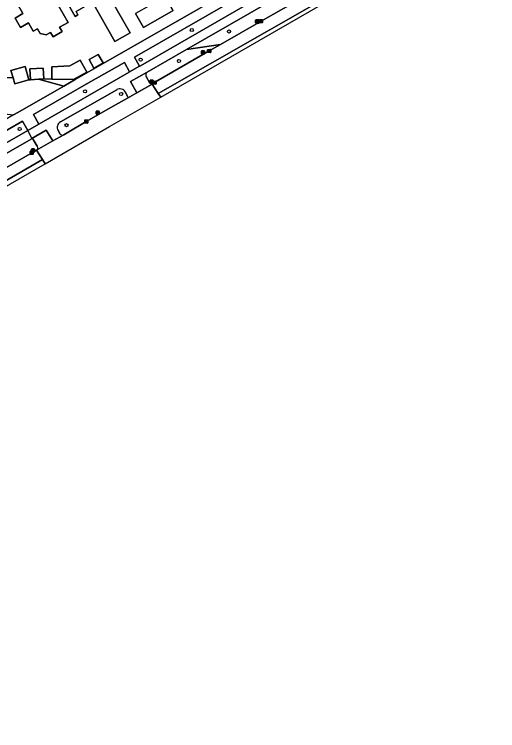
# Model space of a CAD drawing. Extents: x 158455 to 159797, y 387218 to 388672.
# Drawn here: x 159615.3 to 159765.8, y 387502.5 to 387725.6 of the extents above; entities that cross this region are included whole.
import ezdxf

# ---------------------------------------------------------------- set-up
doc = ezdxf.new("R2010")
doc.units = 0
for name, color, linetype in [('IMGEO_Berm_groen', 7, 'Continuous'), ('IMGEO_Boom', 7, 'Continuous'), ('IMGEO_Erf', 7, 'Continuous'), ('IMGEO_Fietspad_gesloten', 7, 'Continuous'), ('IMGEO_Groenvoorziening', 7, 'Continuous'), ('IMGEO_Kolk', 7, 'Continuous'), ('IMGEO_Lichtmast', 7, 'Continuous'), ('IMGEO_Pand', 7, 'Continuous'), ('IMGEO_Rijbaan_lokaal_gesloten', 7, 'Continuous'), ('IMGEO_Voetpad_open', 7, 'Continuous')]:
    doc.layers.add(name, color=color, linetype=linetype)

msp = doc.modelspace()

# ---------------------------------------------------------------- linework, layer by layer
at = {"layer": 'IMGEO_Berm_groen'}
for points in [[(159758.51, 387772.88), (159751.91, 387769.05), (159744.9, 387765.14), (159727.94, 387755.4), (159718.51, 387750), (159707.82, 387743.88), (159683.16, 387729.67), (159652.7, 387712.23), (159654.34, 387709.4), (159654.41, 387709.44), (159654.58, 387709.54), (159687.24, 387728.28), (159754.23, 387766.86)], [(159758.45, 387766.13), (159758.38, 387766.09), (159757.54, 387765.58), (159757.59, 387765.49), (159755.59, 387764.39), (159668.97, 387714.58), (159679.51, 387716.16), (159692.13, 387723.41), (159709.96, 387733.64), (159726.9, 387743.38)], [(159676.02, 387714.16), (159679.51, 387716.16), (159668.97, 387714.58), (159656.67, 387707.5)], [(159658.27, 387703.84), (159660.06, 387704.93), (159676.02, 387714.16)], [(159656.39, 387706.19), (159657.56, 387704.08)], [(159647.25, 387702.1), (159629.73, 387692.06)], [(159650.61, 387700.11), (159649.89, 387701.41)], [(159647.81, 387697.92), (159650.54, 387699.42)], [(159630.72, 387688.08), (159631.76, 387688.66), (159637.74, 387692.15), (159647.81, 387697.92)], [(159628.94, 387689.36), (159629.46, 387688.47)], [(159620.83, 387686.88), (159620.56, 387686.73), (159607.8, 387679.41), (159601.32, 387671.24), (159604.68, 387673.16), (159621.02, 387682.49)], [(159622.5, 387684.46), (159621.26, 387686.6)], [(159621.02, 387682.49), (159622.26, 387683.23)]]:
    msp.add_lwpolyline(points, dxfattribs=at)
for points in [[(159651.05, 387707.51), (159651.22, 387707.61), (159649.65, 387710.54), (159638.44, 387704.19), (159621.29, 387694.39), (159622.97, 387691.4)], [(159619.51, 387689.42), (159617.89, 387692.24), (159589.73, 387676.11), (159564.28, 387661.53), (159540.86, 387648.07), (159516.43, 387634.06), (159500, 387624.61), (159457.91, 387600.39), (159428.1, 387583.36), (159403.29, 387569.07), (159382.57, 387556.93), (159371.83, 387550.87), (159370.41, 387549.98), (159371.38, 387548.12), (159385.1, 387555.05), (159394.71, 387560.44)]]:
    msp.add_lwpolyline(points, close=True, dxfattribs=at)
for centre, radius, start, end in [((159657.13, 387706.72), 0.909, 120.3817, 215.3213), ((159658.03, 387704.32), 0.532, 206.1756, 296.8588), ((159648.23, 387700.45), 1.92, 30.1181, 120.6296), ((159650.04, 387699.82), 0.641, 321.038, 26.9353), ((159630.61, 387690.34), 1.93, 117.0276, 210.3771), ((159630.29, 387688.92), 0.948, 208.5242, 297.124), ((159620.91, 387686.55), 0.347, 8.5215, 103.7267), ((159621.83, 387683.95), 0.845, 300.5418, 36.7133)]:
    msp.add_arc(centre, radius, start, end, dxfattribs=at)
at = {"layer": 'IMGEO_Boom'}
for centre in [(159670.61, 387720.66), (159682.16, 387720.22), (159654.64, 387711.47), (159666.58, 387711.04), (159637.36, 387701.59), (159648.58, 387700.76), (159617, 387689.85), (159631.58, 387691.06)]:
    msp.add_circle(centre, 0.489, dxfattribs=at)
at = {"layer": 'IMGEO_Erf'}
for points in [[(159537.67, 387728.6), (159535.24, 387720.97), (159531.32, 387708.64), (159614.94, 387705.77), (159614.29, 387708.08), (159618.68, 387709.32), (159619.85, 387705.18), (159620.38, 387705.2), (159620.18, 387708.59), (159624.34, 387708.83), (159624.54, 387705.44), (159627.04, 387705.36), (159627.07, 387709.21), (159632.58, 387709.49), (159635.83, 387711.33), (159637.84, 387707.79), (159637.93, 387707.58), (159633.77, 387705.23), (159634.31, 387705.23), (159712.33, 387750)], [(159664.74, 387726.73), (159655.53, 387721.44), (159653.03, 387725.78)]]:
    msp.add_lwpolyline(points, dxfattribs=at)
for points in [[(159632.08, 387723.05), (159629.45, 387721.55), (159630.23, 387720.18), (159627.41, 387718.57), (159626.64, 387719.92), (159625.25, 387719.13), (159623.38, 387719.64), (159622.57, 387721.06), (159621.22, 387720.29), (159619.73, 387722.91), (159617.24, 387721.5), (159615.58, 387724.41), (159618.01, 387725.8), (159616.55, 387728.37), (159617.76, 387729.06), (159616.23, 387731.75), (159621.8, 387734.93), (159624.19, 387730.75), (159625.84, 387730.3), (159627.16, 387731.05), (159624.16, 387736.31), (159622.93, 387738.47), (159623.2, 387738.63), (159627.43, 387731.21)], [(159651.38, 387719.77), (159646.66, 387717.09), (159639.67, 387729.37), (159634.55, 387726.45), (159635.13, 387725.42), (159634.24, 387724.92), (159626.88, 387737.85), (159630.21, 387739.75), (159632.4, 387735.91), (159634.34, 387737.01), (159634.17, 387737.31), (159639.62, 387740.41)], [(159642.99, 387710.42), (159640.13, 387708.8), (159638.61, 387711.47), (159641.47, 387713.1)]]:
    msp.add_lwpolyline(points, close=True, dxfattribs=at)
at = {"layer": 'IMGEO_Fietspad_gesloten'}
for points in [[(159650.54, 387699.42), (159653.5, 387701.16), (159651.55, 387704.6), (159656.67, 387707.5), (159668.97, 387714.58), (159755.59, 387764.39), (159757.59, 387765.49), (159757.54, 387765.58), (159758.38, 387766.09), (159758.45, 387766.13), (159757.23, 387768.89), (159754.23, 387766.86), (159687.24, 387728.28), (159654.58, 387709.54), (159654.41, 387709.44), (159654.34, 387709.4), (159651.22, 387707.61), (159651.05, 387707.51), (159622.97, 387691.4), (159619.51, 387689.42), (159620.83, 387686.88), (159625.27, 387689.52), (159627.28, 387686.12), (159630.72, 387688.08)], [(159629.73, 387692.06), (159647.25, 387702.1)], [(159649.89, 387701.41), (159650.61, 387700.11)], [(159386.49, 387552.45), (159396.15, 387557.86), (159607.8, 387679.41), (159620.56, 387686.73), (159620.83, 387686.88), (159619.51, 387689.42), (159394.71, 387560.44), (159385.1, 387555.05), (159371.38, 387548.12), (159357.43, 387541.59), (159352.13, 387538.92), (159315.29, 387518.77), (159316.46, 387516.69), (159330.27, 387524.04), (159353.25, 387536.28)], [(159629.46, 387688.47), (159628.94, 387689.36)]]:
    msp.add_lwpolyline(points, dxfattribs=at)
for centre, radius, start, end in [((159648.23, 387700.45), 1.92, 30.1181, 120.6296), ((159650.04, 387699.82), 0.641, 321.038, 26.9353), ((159630.61, 387690.34), 1.93, 117.0276, 210.3771), ((159630.29, 387688.92), 0.948, 208.5242, 297.124)]:
    msp.add_arc(centre, radius, start, end, dxfattribs=at)
at = {"layer": 'IMGEO_Groenvoorziening'}
for points in [[(159622.92, 387705.35), (159620.4, 387705.2), (159620.38, 387705.2), (159619.85, 387705.18), (159615.46, 387703.94), (159614.94, 387705.77), (159531.32, 387708.64), (159529.68, 387703.52), (159615.12, 387694.22), (159616.42, 387694.97), (159630.71, 387703.16)], [(159634.31, 387705.23), (159633.77, 387705.23), (159627.04, 387705.36), (159624.54, 387705.44), (159622.92, 387705.35), (159630.71, 387703.16)]]:
    msp.add_lwpolyline(points, close=True, dxfattribs=at)
at = {"layer": 'IMGEO_Kolk'}
for p, q in [((159691.63, 387722.99), (159691.63, 387723.84)), ((159691.71, 387723.91), (159692.56, 387723.91)), ((159691.89, 387723.41), (159691.89, 387723.42)), ((159691.93, 387723.46), (159692.33, 387723.46)), ((159692.33, 387723.37), (159691.93, 387723.37)), ((159692.12, 387723.69), (159692.15, 387723.69)), ((159692.14, 387723.13), (159692.12, 387723.13)), ((159692.38, 387723.42), (159692.38, 387723.41)), ((159692.63, 387723.84), (159692.63, 387722.99)), ((159692.56, 387722.91), (159691.71, 387722.91)), ((159675.52, 387713.73), (159675.52, 387714.59)), ((159675.6, 387714.66), (159676.45, 387714.66)), ((159675.78, 387714.15), (159675.78, 387714.17)), ((159676.22, 387714.12), (159675.82, 387714.12)), ((159675.83, 387714.2), (159676.22, 387714.2)), ((159676.01, 387714.44), (159676.04, 387714.44)), ((159676.27, 387714.17), (159676.27, 387714.15)), ((159676.53, 387714.59), (159676.53, 387713.73)), ((159676.45, 387713.66), (159675.6, 387713.66)), ((159676.03, 387713.88), (159676.01, 387713.88)), ((159658.5, 387703.87), (159658.5, 387704.73)), ((159658.57, 387704.8), (159659.43, 387704.8)), ((159659.43, 387703.8), (159658.57, 387703.8)), ((159658.76, 387704.29), (159658.76, 387704.31)), ((159658.8, 387704.34), (159659.2, 387704.34)), ((159659.19, 387704.26), (159658.8, 387704.26)), ((159659.01, 387704.02), (159658.98, 387704.02)), ((159658.99, 387704.58), (159659.01, 387704.58)), ((159659.24, 387704.31), (159659.24, 387704.29)), ((159659.5, 387704.73), (159659.5, 387703.87)), ((159637.24, 387691.73), (159637.24, 387692.58)), ((159637.31, 387692.66), (159638.16, 387692.66)), ((159637.5, 387692.15), (159637.5, 387692.16)), ((159637.54, 387692.2), (159637.94, 387692.2)), ((159637.93, 387692.11), (159637.54, 387692.11)), ((159637.75, 387691.88), (159637.72, 387691.88)), ((159637.73, 387692.43), (159637.75, 387692.43)), ((159637.98, 387692.16), (159637.98, 387692.15)), ((159638.24, 387692.58), (159638.24, 387691.73)), ((159638.16, 387691.65), (159637.31, 387691.65)), ((159620.25, 387682.02), (159620.25, 387682.87)), ((159620.32, 387682.95), (159621.18, 387682.95)), ((159621.25, 387682.87), (159621.25, 387682.02)), ((159621.18, 387681.94), (159620.32, 387681.94)), ((159620.51, 387682.44), (159620.51, 387682.45)), ((159620.55, 387682.49), (159620.95, 387682.49)), ((159620.95, 387682.4), (159620.55, 387682.4)), ((159620.74, 387682.72), (159620.76, 387682.72)), ((159620.76, 387682.17), (159620.74, 387682.17)), ((159620.99, 387682.45), (159620.99, 387682.44))]:
    msp.add_line(p, q, dxfattribs=at)
for points in [[(159691.63, 387722.99), (159691.63, 387723.84)], [(159691.71, 387723.91), (159692.56, 387723.91)], [(159692.63, 387723.84), (159692.63, 387722.99)], [(159692.56, 387722.91), (159691.71, 387722.91)], [(159675.52, 387713.73), (159675.52, 387714.59)], [(159675.6, 387714.66), (159676.45, 387714.66)], [(159676.53, 387714.59), (159676.53, 387713.73)], [(159676.45, 387713.66), (159675.6, 387713.66)], [(159658.5, 387703.87), (159658.5, 387704.73)], [(159658.57, 387704.8), (159659.43, 387704.8)], [(159659.43, 387703.8), (159658.57, 387703.8)], [(159659.5, 387704.73), (159659.5, 387703.87)], [(159637.24, 387691.73), (159637.24, 387692.58)], [(159637.31, 387692.66), (159638.16, 387692.66)], [(159638.24, 387692.58), (159638.24, 387691.73)], [(159638.16, 387691.65), (159637.31, 387691.65)], [(159620.25, 387682.02), (159620.25, 387682.87)], [(159620.32, 387682.95), (159621.18, 387682.95)], [(159621.25, 387682.87), (159621.25, 387682.02)], [(159621.18, 387681.94), (159620.32, 387681.94)]]:
    msp.add_lwpolyline(points, dxfattribs=at)
for centre, radius, start, end in [((159691.71, 387723.84), 0.0765, 91.552, 178.448), ((159691.71, 387723.84), 0.0765, 91.552, 178.448), ((159691.71, 387722.99), 0.0765, 181.552, 268.448), ((159691.71, 387722.99), 0.0765, 181.552, 268.448), ((159691.93, 387723.42), 0.0403, 85.8775, 175.7526), ((159691.93, 387723.41), 0.0366, 178.938, 274.7102), ((159692.34, 387723.42), 0.0386, 1.7309, 96.639), ((159692.33, 387723.41), 0.043, 264.8664, 352.4533), ((159692.56, 387723.84), 0.0765, 1.552, 88.448), ((159692.56, 387723.84), 0.0765, 1.552, 88.448), ((159692.56, 387722.99), 0.0765, 271.552, 358.448), ((159692.56, 387722.99), 0.0765, 271.552, 358.448), ((159675.6, 387714.58), 0.0765, 91.552, 178.448), ((159675.6, 387714.58), 0.0765, 91.552, 178.448), ((159675.82, 387714.16), 0.0403, 85.8775, 175.7526), ((159675.82, 387714.15), 0.0366, 178.938, 274.7102), ((159676.23, 387714.16), 0.0386, 1.7309, 96.639), ((159676.22, 387714.16), 0.043, 264.8664, 352.4533), ((159676.45, 387714.58), 0.0765, 1.552, 88.448), ((159676.45, 387714.58), 0.0765, 1.552, 88.448), ((159675.6, 387713.74), 0.0765, 181.552, 268.448), ((159675.6, 387713.74), 0.0765, 181.552, 268.448), ((159676.45, 387713.74), 0.0765, 271.552, 358.448), ((159676.45, 387713.74), 0.0765, 271.552, 358.448), ((159658.57, 387704.72), 0.0765, 91.552, 178.448), ((159658.57, 387704.72), 0.0765, 91.552, 178.448), ((159658.57, 387703.88), 0.0765, 181.552, 268.448), ((159658.57, 387703.88), 0.0765, 181.552, 268.448), ((159658.8, 387704.3), 0.0403, 85.8775, 175.7526), ((159658.79, 387704.29), 0.0366, 178.938, 274.7102), ((159659.2, 387704.3), 0.043, 264.8664, 352.4533), ((159659.2, 387704.3), 0.0386, 1.7309, 96.639), ((159659.42, 387704.72), 0.0765, 1.552, 88.448), ((159659.42, 387704.72), 0.0765, 1.552, 88.448), ((159659.42, 387703.88), 0.0765, 271.552, 358.448), ((159659.42, 387703.88), 0.0765, 271.552, 358.448), ((159637.31, 387692.58), 0.0765, 91.552, 178.448), ((159637.31, 387692.58), 0.0765, 91.552, 178.448), ((159637.31, 387691.73), 0.0765, 181.552, 268.448), ((159637.31, 387691.73), 0.0765, 181.552, 268.448), ((159637.54, 387692.16), 0.0403, 85.8775, 175.7526), ((159637.53, 387692.15), 0.0366, 178.938, 274.7102), ((159637.94, 387692.15), 0.043, 264.8664, 352.4533), ((159637.94, 387692.16), 0.0386, 1.7309, 96.639), ((159638.16, 387692.58), 0.0765, 1.552, 88.448), ((159638.16, 387692.58), 0.0765, 1.552, 88.448), ((159638.16, 387691.73), 0.0765, 271.552, 358.448), ((159638.16, 387691.73), 0.0765, 271.552, 358.448), ((159620.33, 387682.87), 0.0765, 91.552, 178.448), ((159620.33, 387682.87), 0.0765, 91.552, 178.448), ((159621.17, 387682.87), 0.0765, 1.552, 88.448), ((159621.17, 387682.87), 0.0765, 1.552, 88.448), ((159620.33, 387682.02), 0.0765, 181.552, 268.448), ((159620.33, 387682.02), 0.0765, 181.552, 268.448), ((159620.55, 387682.45), 0.0403, 85.8775, 175.7526), ((159620.55, 387682.44), 0.0366, 178.938, 274.7102), ((159620.95, 387682.45), 0.0386, 1.7309, 96.639), ((159620.95, 387682.44), 0.043, 264.8664, 352.4533), ((159621.17, 387682.02), 0.0765, 271.552, 358.448), ((159621.17, 387682.02), 0.0765, 271.552, 358.448)]:
    msp.add_arc(centre, radius, start, end, dxfattribs=at)
for centre, major_axis, ratio, start_param, end_param in [((159692.12, 387723.41), (-0.387, 0.002), 0.722429, 4.712389, 7.853982), ((159692.14, 387723.41), (-0.39, 0.002), 0.717154, 1.570796, 4.712389), ((159676.01, 387714.16), (-0.387, 0.002), 0.722429, 4.712389, 7.853982), ((159676.04, 387714.16), (-0.39, 0.002), 0.717154, 1.570796, 4.712389), ((159658.99, 387704.3), (-0.387, 0.002), 0.722429, 4.712389, 7.853982), ((159659.01, 387704.3), (-0.39, 0.002), 0.717154, 1.570796, 4.712389), ((159637.72, 387692.15), (-0.387, 0.002), 0.722429, 4.712389, 7.853982), ((159637.75, 387692.15), (-0.39, 0.002), 0.717154, 1.570796, 4.712389), ((159620.74, 387682.44), (-0.387, 0.002), 0.722429, 4.712389, 7.853982), ((159620.76, 387682.44), (-0.39, 0.002), 0.717154, 1.570796, 4.712389)]:
    msp.add_ellipse(centre, major_axis=major_axis, ratio=ratio, start_param=start_param, end_param=end_param, dxfattribs=at)
at = {"layer": 'IMGEO_Lichtmast'}
for p, q in [((159690.44, 387722.92), (159690.44, 387723.72)), ((159690.44, 387723.72), (159690.44, 387722.92)), ((159690.54, 387723.82), (159691.33, 387723.82)), ((159691.33, 387723.82), (159690.54, 387723.82)), ((159691.43, 387723.72), (159691.43, 387722.92)), ((159691.43, 387722.92), (159691.43, 387723.72)), ((159691.33, 387722.82), (159690.54, 387722.82)), ((159690.54, 387722.82), (159691.33, 387722.82)), ((159673.58, 387713.29), (159673.58, 387714.08)), ((159673.58, 387714.08), (159673.58, 387713.29)), ((159673.68, 387714.18), (159674.47, 387714.18)), ((159674.47, 387714.18), (159673.68, 387714.18)), ((159674.57, 387714.08), (159674.57, 387713.29)), ((159674.57, 387713.29), (159674.57, 387714.08)), ((159674.47, 387713.19), (159673.68, 387713.19)), ((159673.68, 387713.19), (159674.47, 387713.19)), ((159657.61, 387704.17), (159657.61, 387704.97)), ((159657.61, 387704.97), (159657.61, 387704.17)), ((159657.71, 387705.07), (159658.5, 387705.07)), ((159658.5, 387705.07), (159657.71, 387705.07)), ((159658.5, 387704.07), (159657.71, 387704.07)), ((159657.71, 387704.07), (159658.5, 387704.07)), ((159658.6, 387704.97), (159658.6, 387704.17)), ((159658.6, 387704.17), (159658.6, 387704.97)), ((159640.79, 387694.55), (159640.79, 387695.35)), ((159640.79, 387695.35), (159640.79, 387694.55)), ((159640.89, 387695.45), (159641.67, 387695.45)), ((159641.67, 387695.45), (159640.89, 387695.45)), ((159641.67, 387694.45), (159640.89, 387694.45)), ((159640.89, 387694.45), (159641.67, 387694.45)), ((159641.77, 387695.35), (159641.77, 387694.55)), ((159641.77, 387694.55), (159641.77, 387695.35)), ((159620.65, 387682.75), (159620.65, 387683.55)), ((159620.65, 387683.55), (159620.65, 387682.75)), ((159620.75, 387683.65), (159621.54, 387683.65)), ((159621.54, 387683.65), (159620.75, 387683.65)), ((159621.64, 387683.55), (159621.64, 387682.75)), ((159621.64, 387682.75), (159621.64, 387683.55)), ((159621.54, 387682.65), (159620.75, 387682.65)), ((159620.75, 387682.65), (159621.54, 387682.65))]:
    msp.add_line(p, q, dxfattribs=at)
for points in [[(159690.86, 387723.7), (159691.01, 387723.7), (159691.01, 387722.95), (159690.86, 387722.95), (159690.86, 387723.7)], [(159674, 387714.06), (159674.15, 387714.06), (159674.15, 387713.31), (159674, 387713.31), (159674, 387714.06)], [(159658.03, 387704.95), (159658.18, 387704.95), (159658.18, 387704.2), (159658.03, 387704.2), (159658.03, 387704.95)], [(159641.21, 387695.32), (159641.36, 387695.32), (159641.36, 387694.57), (159641.21, 387694.57), (159641.21, 387695.32)], [(159621.07, 387683.53), (159621.22, 387683.53), (159621.22, 387682.78), (159621.07, 387682.78), (159621.07, 387683.53)]]:
    msp.add_lwpolyline(points, dxfattribs=at)
for centre, start, end in [((159690.54, 387723.72), 90, 180), ((159690.54, 387723.72), 90, 180), ((159691.33, 387723.72), 0, 90), ((159691.33, 387723.72), 360, 90), ((159690.54, 387722.92), 180, 270), ((159690.54, 387722.92), 180, 270), ((159691.33, 387722.92), 270, 0), ((159691.33, 387722.92), 270, 0), ((159673.68, 387714.08), 90, 180), ((159673.68, 387714.08), 90, 180), ((159674.47, 387714.08), 0, 90), ((159674.47, 387714.08), 360, 90), ((159673.68, 387713.29), 180, 270), ((159673.68, 387713.29), 180, 270), ((159674.47, 387713.29), 270, 0), ((159674.47, 387713.29), 270, 0), ((159657.71, 387704.97), 90, 180), ((159657.71, 387704.97), 90, 180), ((159657.71, 387704.17), 180, 270), ((159657.71, 387704.17), 180, 270), ((159658.5, 387704.97), 0, 90), ((159658.5, 387704.97), 360, 90), ((159658.5, 387704.17), 270, 0), ((159658.5, 387704.17), 270, 0), ((159640.89, 387695.35), 90, 180), ((159640.89, 387695.35), 90, 180), ((159640.89, 387694.55), 180, 270), ((159640.89, 387694.55), 180, 270), ((159641.67, 387695.35), 0, 90), ((159641.67, 387695.35), 360, 90), ((159641.67, 387694.55), 270, 0), ((159641.67, 387694.55), 270, 0), ((159620.75, 387683.55), 90, 180), ((159620.75, 387683.55), 90, 180), ((159621.54, 387683.55), 0, 90), ((159621.54, 387683.55), 360, 90), ((159620.75, 387682.75), 180, 270), ((159620.75, 387682.75), 180, 270), ((159621.54, 387682.75), 270, 0), ((159621.54, 387682.75), 270, 0)]:
    msp.add_arc(centre, 0.1, start, end, dxfattribs=at)
at = {"layer": 'IMGEO_Pand'}
for points in [[(159658.34, 387737.88), (159651.38, 387750), (159650.58, 387751.39), (159648.17, 387750), (159646.71, 387749.16), (159647.03, 387748.61), (159640.7, 387744.98), (159640.35, 387745.59), (159640.12, 387745.46), (159645.1, 387736.8), (159651.18, 387740.29), (159653.03, 387737.08), (159652.59, 387736.83), (159657.47, 387728.33), (159653.03, 387725.78), (159655.53, 387721.44), (159664.74, 387726.73)], [(159646.66, 387717.09), (159651.38, 387719.77), (159639.62, 387740.41), (159634.17, 387737.31), (159634.34, 387737.01), (159632.4, 387735.91), (159630.21, 387739.75), (159626.88, 387737.85), (159634.24, 387724.92), (159635.13, 387725.42), (159634.55, 387726.45), (159639.67, 387729.37)], [(159627.43, 387731.21), (159627.16, 387731.05), (159625.84, 387730.3), (159624.19, 387730.75), (159621.8, 387734.93), (159616.23, 387731.75), (159617.76, 387729.06), (159616.55, 387728.37), (159618.01, 387725.8), (159615.58, 387724.41), (159617.24, 387721.5), (159619.73, 387722.91), (159621.22, 387720.29), (159622.57, 387721.06), (159623.38, 387719.64), (159625.25, 387719.13), (159626.64, 387719.92), (159627.41, 387718.57), (159630.23, 387720.18), (159629.45, 387721.55), (159632.08, 387723.05)], [(159638.61, 387711.47), (159640.13, 387708.8), (159642.99, 387710.42), (159641.47, 387713.1)], [(159627.04, 387705.36), (159633.77, 387705.23), (159637.93, 387707.58), (159637.84, 387707.79), (159635.83, 387711.33), (159632.58, 387709.49), (159627.07, 387709.21)], [(159614.29, 387708.08), (159614.94, 387705.77), (159615.46, 387703.94), (159619.85, 387705.18), (159618.68, 387709.32)], [(159620.18, 387708.59), (159620.38, 387705.2), (159620.4, 387705.2), (159622.92, 387705.35), (159624.54, 387705.44), (159624.34, 387708.83)]]:
    msp.add_lwpolyline(points, close=True, dxfattribs=at)
at = {"layer": 'IMGEO_Rijbaan_lokaal_gesloten'}
for points in [[(159760.44, 387762.6), (159759.02, 387761.77), (159744.75, 387753.64), (159738.42, 387750), (159726.9, 387743.38), (159709.96, 387733.64), (159692.13, 387723.41), (159679.51, 387716.16), (159676.02, 387714.16), (159660.06, 387704.93), (159658.27, 387703.84), (159660.15, 387700.95), (159711.59, 387730.44), (159764.37, 387760.52)], [(159624.13, 387680.32), (159622.26, 387683.23), (159621.02, 387682.49), (159604.68, 387673.16), (159601.32, 387671.24), (159585.93, 387662.43), (159568.95, 387652.69), (159551.14, 387642.44), (159533.31, 387632.22), (159517.17, 387622.99), (159500, 387613.09), (159498.49, 387612.22), (159480.65, 387602.01), (159464.57, 387592.79), (159447.61, 387583.04), (159432.38, 387574.27), (159415.44, 387564.53), (159396.74, 387553.77)], [(159389.11, 387549.61), (159381.8, 387545.19), (159371.41, 387539.25), (159340.61, 387521.63), (159316.48, 387507.83), (159317.23, 387506.52), (159318.27, 387504.7), (159357.28, 387527.02), (159391.62, 387546.7), (159427.45, 387567.3), (159510.67, 387615.12), (159593.63, 387662.7), (159624.13, 387680.32)]]:
    msp.add_lwpolyline(points, dxfattribs=at)
for points in [[(159660.92, 387699.76), (159765.78, 387760.24), (159765.32, 387761.07), (159764.37, 387760.52), (159711.59, 387730.44), (159660.15, 387700.95)], [(159624.96, 387679.03), (159645, 387690.58), (159660.92, 387699.76), (159660.15, 387700.95), (159658.27, 387703.84), (159653.5, 387701.16), (159650.54, 387699.42), (159647.81, 387697.92), (159637.74, 387692.15), (159631.76, 387688.66), (159630.72, 387688.08), (159627.28, 387686.12), (159622.26, 387683.23), (159624.13, 387680.32)], [(159319.55, 387502.47), (159492.49, 387602.63), (159624.96, 387679.03), (159624.13, 387680.32), (159593.63, 387662.7), (159510.67, 387615.12), (159427.45, 387567.3), (159391.62, 387546.7), (159357.28, 387527.02), (159318.27, 387504.7)]]:
    msp.add_lwpolyline(points, close=True, dxfattribs=at)
at = {"layer": 'IMGEO_Voetpad_open'}
for points in [[(159756.48, 387775.81), (159755.26, 387774.64), (159746.3, 387769.5), (159738.67, 387765.11), (159712.33, 387750), (159634.31, 387705.23), (159630.71, 387703.16), (159616.42, 387694.97), (159615.12, 387694.22), (159609.39, 387690.93), (159557.91, 387661.4), (159553.76, 387659.02), (159511.68, 387634.88), (159506.26, 387631.77), (159500, 387628.18), (159451.58, 387600.37), (159412.72, 387578.36), (159393.23, 387567.02), (159370.86, 387553.85), (159313.69, 387520.97), (159310.4, 387519.07)], [(159589.73, 387676.11), (159617.89, 387692.24), (159619.51, 387689.42), (159622.97, 387691.4), (159621.29, 387694.39), (159638.44, 387704.19), (159649.65, 387710.54), (159651.22, 387707.61), (159654.34, 387709.4), (159652.7, 387712.23), (159683.16, 387729.67)], [(159656.67, 387707.5), (159651.55, 387704.6), (159653.5, 387701.16), (159658.27, 387703.84)], [(159657.56, 387704.08), (159656.39, 387706.19)], [(159622.26, 387683.23), (159627.28, 387686.12), (159625.27, 387689.52), (159620.83, 387686.88)], [(159621.26, 387686.6), (159622.5, 387684.46)]]:
    msp.add_lwpolyline(points, dxfattribs=at)
for centre, radius, start, end in [((159657.13, 387706.72), 0.909, 120.3817, 215.3213), ((159658.03, 387704.32), 0.532, 206.1756, 296.8588), ((159620.91, 387686.55), 0.347, 8.5215, 103.7267), ((159621.83, 387683.95), 0.845, 300.5418, 36.7133)]:
    msp.add_arc(centre, radius, start, end, dxfattribs=at)

doc.saveas('drawing.dxf')
